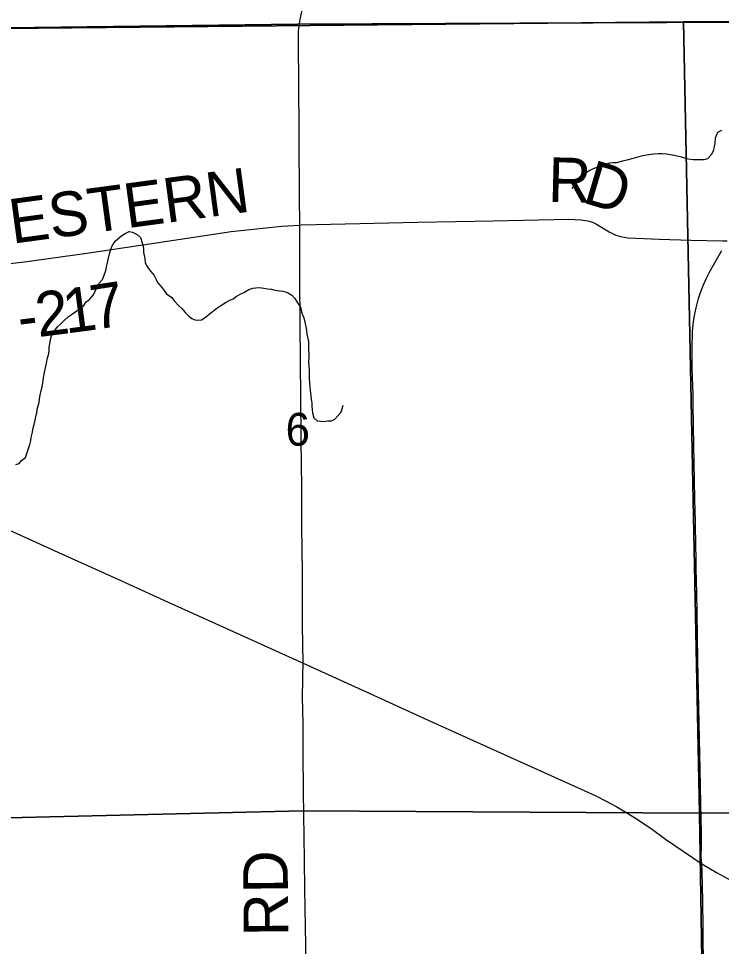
# Model space of a CAD drawing. Extents: x 1985906 to 2360102, y 891258 to 1222054.
# Drawn here: x 2172931 to 2177669, y 987802 to 994057 of the extents above; entities that cross this region are included whole.
import ezdxf

# ---------------------------------------------------------------- set-up
doc = ezdxf.new("R2010")
doc.units = 0
for name, color, linetype in [('GM_X_County_Road', 7, 'Continuous'), ('GM_X_Minor_River', 7, 'Continuous'), ('GM_X_Section', 7, 'Continuous'), ('GM_X_Section_Text', 7, 'Continuous'), ('GM_X_Township', 7, 'Continuous'), ('GM_X_Township_Road', 7, 'Continuous'), ('GM_X_Township_Road_Text', 7, 'Continuous'), ('GM_X_US_Route', 7, 'Continuous')]:
    doc.layers.add(name, color=color, linetype=linetype)

msp = doc.modelspace()

# ---------------------------------------------------------------- linework, layer by layer
at = {"layer": 'GM_X_County_Road'}
for points in [[(2177535.7, 988359.4), (2177533.3, 988404.9), (2177534, 988486.6), (2177533.5, 988568.8), (2177529.4, 988765.6), (2177525, 988995.2), (2177519.8, 989306.8), (2177510.6, 989733.1), (2177508.2, 989897.1), (2177502.1, 990192.2), (2177500.3, 990258), (2177500.6, 990273.9), (2177499.5, 990339.8), (2177499, 990421.7), (2177497.9, 990438.2), (2177496.3, 990487.4), (2177493.3, 990667.7), (2177490.4, 990815.3), (2177487.6, 990946.5), (2177483.8, 991176.1), (2177478, 991454.9), (2177478.4, 991520.6), (2177472.4, 991701), (2177470.7, 991832), (2177473.5, 991946.6), (2177477.4, 991995.4), (2177484.6, 992043.7), (2177498.1, 992107.6), (2177514.8, 992170.8), (2177529.7, 992217.4), (2177547.6, 992262.8), (2177568.1, 992307.3), (2177590.6, 992350.8), (2177672.7, 992492.7)], [(2177549, 987634.1), (2177546, 987929.3), (2177542.9, 988109.8), (2177538, 988306.7), (2177535.7, 988359.4)]]:
    msp.add_lwpolyline(points, dxfattribs=at)
at = {"layer": 'GM_X_Minor_River'}
for points in [[(2177669.2, 993302.2), (2177643.3, 993287.9), (2177625.7, 993251.7), (2177624, 993215.6), (2177620.3, 993193.5), (2177612.6, 993163.4), (2177598.8, 993139.2), (2177575.1, 993111), (2177551.1, 993104.8), (2177479.1, 993104.1), (2177445.1, 993109.8), (2177423, 993115.6), (2177398.9, 993121.4), (2177360.8, 993131.1), (2177338.7, 993134.9), (2177298.7, 993142.5), (2177268.6, 993144.2), (2177244.6, 993144), (2177216.6, 993141.8), (2177194.6, 993139.6), (2177164.7, 993135.3), (2177128.7, 993129), (2177064.9, 993112.3), (2177031, 993102)], [(2177031, 993102), (2177003, 993095.8), (2176961.1, 993085.3), (2176937.1, 993085.1), (2176911.1, 993082.9), (2176865.3, 993062.4), (2176833.4, 993054.1), (2176805.5, 993043.9), (2176773.6, 993027.5), (2176749.8, 993011.3), (2176722, 992987), (2176692.2, 992968.7), (2176678.5, 992936.5), (2176660.7, 992912.3)], [(2173063.6, 991447.1), (2173069.4, 991469.2), (2173073.2, 991493.3), (2173077, 991517.4), (2173084.8, 991549.6), (2173090.6, 991571.7), (2173094.4, 991601.8), (2173100.2, 991636), (2173105.9, 991672.1), (2173111.8, 991692.2), (2173115.6, 991714.3), (2173119.4, 991734.4), (2173127.2, 991770.6), (2173133, 991790.7), (2173136.9, 991814.8), (2173138.7, 991840.9), (2173142.5, 991865), (2173146.3, 991893.1), (2173154.1, 991919.3), (2173167.9, 991941.4), (2173193.6, 991979.7), (2173219.4, 992001.9), (2173241.2, 992024.1), (2173267.1, 992048.3), (2173300.9, 992070.6), (2173324.7, 992086.8), (2173344.6, 992102.9), (2173372.4, 992123.2), (2173388.2, 992147.3), (2173408.1, 992161.5), (2173435.8, 992193.8), (2173447.6, 992219.9), (2173473.2, 992270.2), (2173497, 992298.4), (2173508.8, 992326.6), (2173518.6, 992358.8), (2173524.4, 992382.9), (2173530.2, 992411), (2173536, 992433.1), (2173543.7, 992471.3), (2173553.5, 992503.5), (2173561.3, 992525.6), (2173583.1, 992555.8), (2173618.8, 992588.1), (2173650.6, 992608.4), (2173676.5, 992620.5), (2173700.5, 992616.7), (2173730.6, 992600.8), (2173752.7, 992580.8), (2173765, 992544.7), (2173771.1, 992522.7), (2173773.3, 992502.6), (2173773.4, 992480.6), (2173781.7, 992438.5), (2173785.9, 992412.4), (2173794, 992392.4), (2173812.2, 992366.4), (2173844.5, 992324.4), (2173858.6, 992298.4), (2173868.8, 992278.3), (2173899, 992242.4), (2173929.3, 992202.4), (2173965.4, 992176.5), (2173979.5, 992154.5), (2174009.7, 992122.5), (2174031.9, 992102.6), (2174054, 992074.6), (2174080.2, 992050.7), (2174100.3, 992034.7), (2174120.3, 992026.8), (2174140.3, 992022.9), (2174164.3, 992025), (2174188.1, 992041.2), (2174216, 992063.4), (2174267.6, 992103.8), (2174295.4, 992122.1), (2174331.3, 992144.3), (2174355.1, 992158.5), (2174379, 992168.7), (2174398.9, 992182.8), (2174430.7, 992201.1), (2174450.6, 992211.2), (2174484.5, 992229.5), (2174510.4, 992239.6), (2174530.3, 992241.7), (2174554.3, 992243.9), (2174584.3, 992240), (2174608.3, 992236.1), (2174636.3, 992232.3), (2174658.3, 992226.4), (2174690.3, 992222.5), (2174712.3, 992218.6), (2174744.3, 992210.8), (2174772.4, 992192.8), (2174792.6, 992170.9), (2174816.8, 992134.9), (2174831, 992110.9), (2174839.2, 992080.8), (2174845.3, 992060.8), (2174853.5, 992038.7), (2174863.7, 992000.7)], [(2174863.7, 992000.7), (2174872, 991956.5), (2174874.2, 991928.5), (2174880.4, 991900.4), (2174884.6, 991880.3), (2174886.7, 991854.3), (2174885, 991822.1), (2174887.2, 991796.1), (2174887.3, 991772), (2174885.5, 991745.9), (2174887.7, 991715.8), (2174890, 991683.7), (2174890.3, 991637.5), (2174892.6, 991597.4), (2174896.9, 991551.2), (2174903.3, 991491.1), (2174907.5, 991465), (2174907.7, 991440.9), (2174909.8, 991420.8), (2174912, 991398.8), (2174922.2, 991364.7), (2174944.3, 991344.8), (2174988.3, 991341), (2175016.2, 991345.1), (2175040.2, 991345.3), (2175064.1, 991357.4), (2175103.7, 991401.8), (2175113.6, 991425.9), (2175119.4, 991450.1)], [(2172912.5, 991050.9), (2172936.5, 991057), (2172952.3, 991077.2), (2172978.1, 991097.4), (2172995.7, 991151.7), (2173007.5, 991185.9), (2173013.3, 991212), (2173017.1, 991232.1), (2173024.9, 991268.3), (2173030.7, 991298.4), (2173036.5, 991320.5), (2173044.3, 991348.7), (2173048.1, 991374.8), (2173053.9, 991396.9), (2173057.8, 991421), (2173063.6, 991447.1)]]:
    msp.add_lwpolyline(points, dxfattribs=at)
at = {"layer": 'GM_X_Section'}
for points in [[(2177736.2, 999340.4), (2177802.2, 994033.9), (2177414, 994034.4), (2172145.9, 993983.3), (2172101.4, 999284)], [(2177414, 994034.4), (2177522.2, 988700.2), (2174847.6, 988716.8), (2172194.5, 988652.6), (2172145.9, 993983.3)], [(2177802.2, 994033.9), (2182863.2, 994049.6), (2182907.1, 988742.9), (2177522.2, 988700.2), (2177414, 994034.4)], [(2177522.2, 988700.2), (2177606.4, 983364), (2172279.3, 983302.3), (2172194.5, 988652.6), (2174847.6, 988716.8)], [(2182907.1, 988742.9), (2182931.4, 983396.1), (2177606.4, 983364), (2177522.2, 988700.2)]]:
    msp.add_lwpolyline(points, close=True, dxfattribs=at)
at = {"layer": 'GM_X_Township'}
for points in [[(2177799.9, 994032), (2174813.9, 994019.4), (2172149.7, 993984.9), (2172123.2, 995676.9), (2172090.4, 999358.1), (2172068.5, 1004681), (2172011.5, 1014316.1), (2171951.8, 1019539.4), (2171946, 1020163.9), (2171903.6, 1026111.4), (2173808.9, 1026114.5), (2177595.5, 1026120.2), (2180901.6, 1026116.5)], [(2177694.5, 972632.7), (2175875.3, 972587.6), (2173364.4, 972562.8), (2172413.7, 972560.3), (2172383.7, 975256.1), (2172383.7, 975340.9), (2172332.4, 977973.9), (2172328, 978009.2), (2172323.6, 978044.6), (2172320.8, 979010.9), (2172310.4, 981461), (2172282.9, 983305.3), (2172245.5, 985857.7), (2172244.4, 985925.1), (2172160.3, 990929.8), (2172154.7, 991965.8), (2172149.7, 993984.9), (2174813.9, 994019.4), (2177799.9, 994032)]]:
    msp.add_lwpolyline(points, dxfattribs=at)
at = {"layer": 'GM_X_Township_Road'}
for points in [[(2174824.5, 994021.1), (2174831.9, 994061.7), (2174847, 994138.9), (2174852.8, 994187.3), (2174854.4, 994285.2), (2174852.2, 994432.9), (2174850.6, 994613), (2174847.4, 995056), (2174841.3, 995416.8), (2174838.4, 995925.3), (2174838.1, 995939.1)], [(2174828.2, 992664.7), (2174825.9, 992860.8), (2174821.7, 993237.5), (2174819.5, 993679.7), (2174817.5, 993827), (2174819.3, 993974.5), (2174822.1, 994005.7), (2174824.5, 994021.1)], [(2174828.2, 992664.7), (2174837.3, 992665.5), (2175132.1, 992672.2), (2175623.5, 992685.3), (2176131.4, 992692.6), (2176639.3, 992704.1), (2176720.7, 992701.1), (2176768.4, 992693.7), (2176798.9, 992684), (2176827.9, 992670.5), (2176911.4, 992618.4), (2176956.5, 992597.2), (2176988.4, 992587.5), (2177037.5, 992579.5), (2177250.6, 992569), (2177463.7, 992564), (2177676.6, 992559.6), (2177707.7, 992558.9)], [(2172191.1, 991996), (2172197.6, 992004.1), (2172214.1, 992027.5), (2172239, 992065.6), (2172265.1, 992111.6), (2172357, 992266.4), (2172383.9, 992306.2), (2172397.5, 992319.2), (2172409.9, 992329.2), (2172424.1, 992338.7), (2172437.1, 992345.8), (2172453.1, 992352.2), (2172482, 992359.3), (2172515.5, 992364), (2172612.7, 992375.4), (2172791.6, 992396.7), (2172970.7, 992416.1), (2173392.7, 992475.6), (2173814.3, 992537.7), (2174186.8, 992594.4), (2174364.8, 992620.6), (2174706.8, 992657), (2174828.2, 992664.7)], [(2174848.7, 989711.8), (2174845.9, 989966.4), (2174844.7, 990342.8), (2174843.7, 990457.2), (2174840.7, 990654.3), (2174839.9, 990898.3), (2174836.6, 991208.5), (2174833, 991519), (2174832.3, 991731.6), (2174827.8, 992288.4), (2174827.5, 992517.8), (2174828.4, 992648.1), (2174828.2, 992664.7)], [(2174871.3, 987582), (2174868.3, 987811.7), (2174860.3, 988189.1), (2174858.2, 988385.3), (2174853, 988844.6), (2174849.1, 989107.2), (2174848.7, 989303.9), (2174846, 989484.3), (2174848, 989599.1), (2174848.2, 989625.8), (2174848.7, 989711.8)]]:
    msp.add_lwpolyline(points, dxfattribs=at)
at = {"layer": 'GM_X_US_Route'}
msp.add_lwpolyline([(2171854.7, 991068.6), (2172201.1, 990911.2), (2172345.2, 990845.8), (2172718.9, 990676.5), (2173197, 990459.9), (2173600.6, 990277.5), (2173914.4, 990135), (2174258.3, 989979.7), (2174848.7, 989711.8), (2175293.7, 989508.8), (2175667.2, 989339.8), (2176250.2, 989076.6), (2176609, 988914.9), (2176817.9, 988818.8), (2176892.5, 988781.7), (2176963.8, 988743.5), (2177031, 988703.4), (2177090.4, 988667.3), (2177194.8, 988597), (2177292.6, 988526.3), (2177535.7, 988359.4), (2177635, 988300.1), (2177734.4, 988246.1)], dxfattribs=at)

# ---------------------------------------------------------------- texts
at = {"layer": 'GM_X_Section_Text'}
msp.add_text('6', height=221, rotation=0.00001, dxfattribs=at).set_placement((2174731.2, 991177.7))
at = {"layer": 'GM_X_Township_Road_Text'}
for s, rotation, p in [('R', 358.56742, (2176498, 992822.2)), ('D', 343.41939, (2176723.7, 992819.3)), ('WESTERN', 7.71151, (2172513.7, 992487.6)), ('1', 7.5439, (2173249.6, 991933.1)), ('7', 8.70768, (2173439.4, 991958.3)), ('2', 7.24136, (2173064.6, 991909.5)), ('-', 7.15306, (2172941.8, 991894.1)), ('RD', 90.49366, (2174749.6, 987872))]:
    msp.add_text(s, height=300, rotation=rotation, dxfattribs=at).set_placement(p)

doc.saveas('drawing.dxf')
